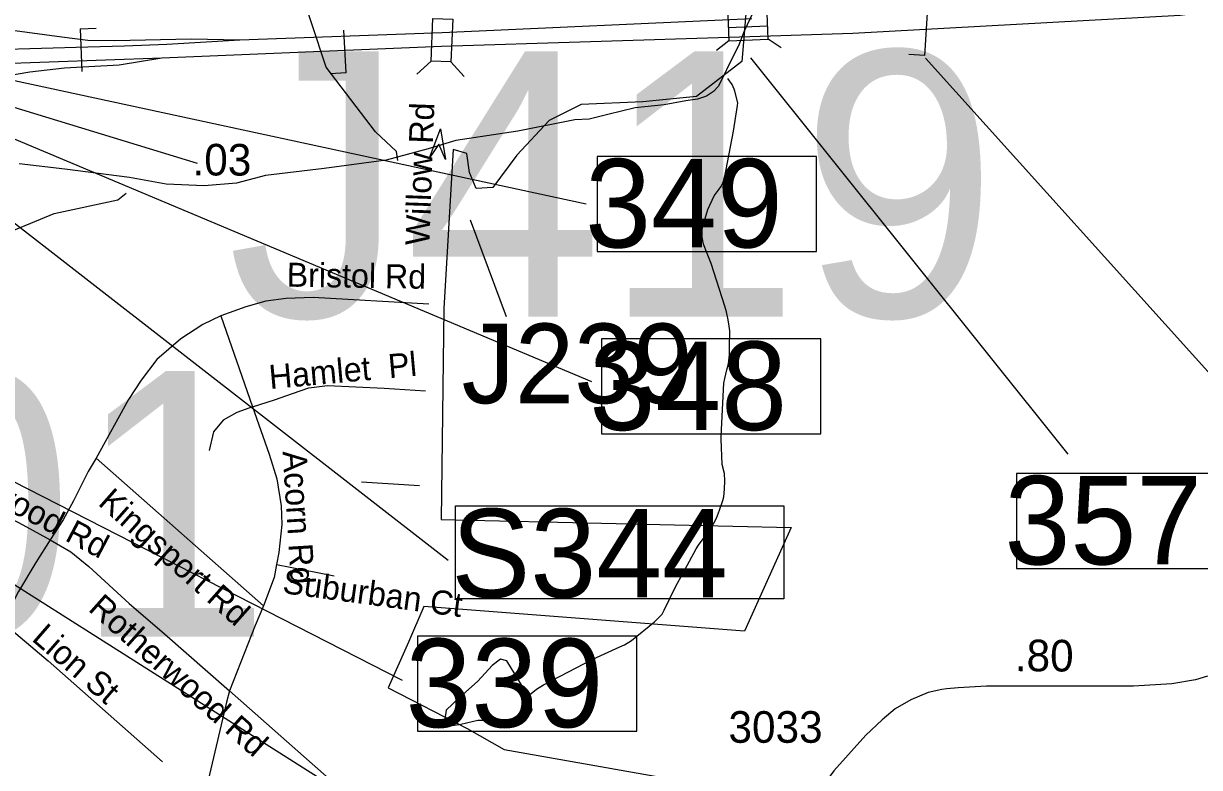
# Model space of a CAD drawing. Extents: x 1662474 to 1856135, y 779280 to 917889.
# Drawn here: x 1773144 to 1777791, y 833837 to 836778 of the extents above; entities that cross this region are included whole.
import ezdxf

# ---------------------------------------------------------------- set-up
doc = ezdxf.new("R2010")
doc.units = 0
for name, color, linetype in [('Exist Boundary Political City Limit New', 7, 'Continuous'), ('Exist Hydrographic Creek Single Shore', 7, 'Continuous'), ('Exist Hydrographic Misc Water Feature', 7, 'Continuous'), ('Exist Hydrographic Pond Under 1500 Sq Ft', 7, 'Continuous'), ('Exist Road Non-System Structure Non-Sys NCDOT Attributed CELL', 7, 'Continuous'), ('Exist Road Non-System Structure Non-Sys Other Number Label', 7, 'Continuous'), ('Exist Road Non-System Type 51', 7, 'Continuous'), ('Exist Road Non-System Type 51 Label', 7, 'Continuous'), ('Exist Road Primary Interstate Divided Center Attributed', 7, 'Continuous'), ('Exist Road Primary Interstate Ramp 1 Lane Attributed', 7, 'Continuous'), ('Exist Road Primary Interstate Structure Cantilever Sign CELL', 7, 'Continuous'), ('Exist Road Primary Interstate Structure Cantilever Sign Number Label', 7, 'Continuous'), ('Exist Road Primary Interstate Structure Ovrhead Sign CELL', 7, 'Continuous'), ('Exist Road Primary Interstate Structure Standard Bridge CELL', 7, 'Continuous'), ('Exist Road Primary Interstate Structure Standard Bridge Number Label', 7, 'Continuous'), ('Exist Road Primary US Mileage Hundredths English Label', 7, 'Continuous'), ('Exist Road Primary US Structure Standard Bridge Number Label', 7, 'Continuous'), ('Exist Road Secondary Mileage Tenths English Label', 7, 'Continuous'), ('Exist Road Secondary Structure Standard Bridge Attributed CELL', 7, 'Continuous'), ('Exist Road Secondary Type 51 Attributed', 7, 'Continuous'), ('Exist Road Secondary Type 51 Number Label', 7, 'Continuous'), ('Map Preparation Boundary City Limit Buffer Line', 7, 'Continuous')]:
    doc.layers.add(name, color=color, linetype=linetype)

msp = doc.modelspace()

# ---------------------------------------------------------------- linework, layer by layer
at = {"layer": 'Exist Boundary Political City Limit New'}
msp.add_lwpolyline([(1776004, 836881.1), (1775982.9, 836627.2), (1775803, 836489.7), (1775591.2, 836468.5), (1775347.9, 836457.9), (1775220.9, 836394.4), (1775093.9, 836256.9), (1774998.6, 836130), (1774932.8, 836125.1), (1774906.1, 836188.9), (1774895.4, 836263.4), (1774842.2, 836279.4), (1774804.9, 835651.4), (1774794.8, 834816.4), (1776177.5, 834784.9), (1775992.6, 834375.2), (1774726.2, 834473.1), (1774666, 834332.3), (1774585.5, 834151.4), (1774897.2, 833990.6), (1775043.6, 833908.2), (1775886.9, 833758.9)], dxfattribs=at)
at = {"layer": 'Exist Hydrographic Creek Single Shore'}
msp.add_lwpolyline([(1776027.6, 836822.6), (1775992.2, 836747.1), (1775968.9, 836689.8), (1775936, 836625.2), (1775905.9, 836562), (1775889.4, 836529.4), (1775870.5, 836509), (1775842.9, 836491.1), (1775807.5, 836478.8), (1775760.8, 836472), (1775675.8, 836456.8), (1775561, 836444.7), (1775452.6, 836418.4), (1775379.9, 836399.2), (1775322.4, 836396.6), (1775097.8, 836352.8), (1774852.6, 836315.8), (1774743.4, 836283), (1774577.5, 836237.9), (1774332.4, 836204.8), (1774100.9, 836177.2), (1773986, 836147.3), (1773857.4, 836136.6), (1773708, 836143.1), (1773606.5, 836160.7), (1773562.9, 836169.4), (1773306.8, 836201.9), (1773127.2, 836222.6)], dxfattribs=at)
at = {"layer": 'Exist Hydrographic Misc Water Feature'}
for points in [[(1774623.6, 836236.3), (1774618.1, 836272), (1774535.1, 836349.2), (1774339.5, 836605.7), (1774110.2, 837303.1), (1773747.1, 837763.5), (1773319.1, 838477.9), (1773115.1, 839026.9), (1773109.2, 840369.5), (1773027.1, 840489.4), (1772827, 840539.4), (1772539.1, 840893.2), (1772094.1, 841578.4), (1771795, 841755.2), (1771573.1, 842009.2), (1771458.1, 842293.8), (1771367, 842377.7), (1770976, 842464.5)], [(1775138.8, 834120.3), (1775163.2, 834140.1), (1775171.2, 834146.1), (1775199.2, 834163.9), (1775394, 834264.3), (1775500.5, 834313.5), (1775518.5, 834321.3), (1775546.6, 834339.1), (1775637.4, 834412.3), (1775667.6, 834442.2), (1775675.8, 834458), (1775722.5, 834553.7), (1775749, 834603.5), (1775801.9, 834701.1), (1775811.9, 834714.9), (1775842.3, 834756.7), (1775852.3, 834770.7), (1775872.6, 834802.6), (1775882.9, 834822.5), (1775895, 834854.3), (1775907.5, 834892.3), (1775911.6, 834906.2), (1775913.9, 834936.3), (1775916.1, 834970.2), (1775914.3, 834998.2), (1775904.6, 835034.4), (1775901.3, 835134.4), (1775901.3, 835146.4), (1775911.2, 835356.4), (1775915.3, 835374.3), (1775923.5, 835408.2), (1775929.8, 835432.2), (1775934.2, 835468.3), (1775934.4, 835488.2), (1775934.6, 835516.2), (1775934.8, 835540.2), (1775935, 835562.2), (1775931.1, 835590.3), (1775927.4, 835612.3), (1775921.6, 835638.3), (1775915.7, 835660.4), (1775860.9, 835828.9), (1775845.4, 835869), (1775831.6, 835905.1), (1775825.9, 835933.3), (1775825.9, 835945.2), (1775826.1, 835963.3), (1775830.4, 835981.2), (1775848.9, 836043.1), (1775873.3, 836096.9), (1775881.2, 836106.8), (1775893.3, 836122.7), (1775899.5, 836132.7), (1775905.7, 836144.6), (1775911.8, 836158.6), (1775913.9, 836166.6), (1775949.3, 836352.3), (1775966.1, 836454.2), (1775966.3, 836464.2), (1775954.7, 836510.3), (1775952.6, 836518.3), (1775944.8, 836536.4), (1775927, 836560.5)], [(1773067.1, 832879.3), (1772992.1, 833154.1), (1772938.1, 833703.3), (1772873.1, 833852.4), (1772666.2, 834056.8), (1772494.2, 834391.8), (1772462.2, 834589.4), (1772239.1, 834800.8), (1772190.1, 834942.9), (1772183.1, 835159.7), (1772259.2, 835325.5), (1772630.1, 835731.6), (1772889.1, 835870.7), (1773265.2, 836027.1), (1773516.2, 836081.1), (1773550.2, 836106.6)]]:
    msp.add_lwpolyline(points, dxfattribs=at)
at = {"layer": 'Exist Hydrographic Pond Under 1500 Sq Ft'}
msp.add_lwpolyline([(1775138.8, 834120.3), (1775054.1, 834257.7), (1775029.1, 834265.1), (1774996.7, 834240.2), (1774939.3, 834177.8), (1774866.9, 834113), (1774814.5, 834063.1), (1774809.5, 834028.2), (1774829.5, 834000.8), (1774871.9, 834008.2), (1774939.3, 834023.2), (1774986.7, 834023.2), (1775039.1, 834023.2), (1775101.5, 834028.2), (1775138.9, 834038.2), (1775153.9, 834063.1), (1775138.8, 834120.3)], dxfattribs=at)
at = {"layer": 'Exist Road Non-System Structure Non-Sys NCDOT Attributed CELL'}
for p, q in [((1774754.4, 836629.2), (1774698.9, 836577)), ((1774832.9, 836625.8), (1774885, 836568.9))]:
    msp.add_line(p, q, dxfattribs=at)
msp.add_lwpolyline([(1774840.5, 836794.7), (1774833.3, 836625.8), (1774754.4, 836629.2), (1774761.7, 836798.1)], close=True, dxfattribs=at)
at = {"layer": 'Exist Road Non-System Structure Non-Sys Other Number Label'}
msp.add_line((1775053.1, 835618.1), (1774910.9, 836000.2), dxfattribs=at)
at = {"layer": 'Exist Road Non-System Type 51'}
for p, q in [((1773923.8, 835621.6), (1774048.4, 835262.8)), ((1773430.9, 835059.7), (1774092.2, 834475.4)), ((1774709.4, 834949.9), (1774480.1, 834965.2)), ((1773957.6, 834140.2), (1774408.2, 833742.1))]:
    msp.add_line(p, q, dxfattribs=at)
for points in [[(1774745.8, 835667.8), (1774288.1, 835695.1), (1774182.5, 835690.6), (1774101.4, 835680.1), (1774022.6, 835658.1), (1773923.8, 835621.6)], [(1773923.8, 835621.6), (1773853.4, 835587.8), (1773765.2, 835530.8), (1773670.5, 835449.7), (1773609.6, 835368.4), (1773559.4, 835291.2), (1773430.9, 835059.7)], [(1774048.4, 835262.8), (1774136.4, 835289.9), (1774206.6, 835315.6), (1774271.5, 835337.4), (1774344.8, 835346.8), (1774569.6, 835335.8), (1774732.1, 835325)], [(1774048.4, 835262.8), (1773987.2, 835239.7), (1773933.1, 835209.8), (1773895.4, 835163.9), (1773877.2, 835089.6)], [(1774048.4, 835262.8), (1774114.9, 835074.6), (1774145.8, 834978.2), (1774162.4, 834871.4), (1774164.6, 834796.7), (1774152.9, 834685.9), (1774144.5, 834639.2)], [(1772163.4, 834855.2), (1772191.8, 834921.6), (1772210.6, 834946.2), (1772240.6, 834969.9), (1772271.9, 834982.5), (1772316.4, 834990.6), (1772457.1, 835014.8), (1772564.1, 835029.8), (1772622.4, 835032.6), (1772679.4, 835022.9), (1772739, 835004), (1772806.6, 834972.8), (1773141.1, 834795.6), (1773249.5, 834736)], [(1773430.9, 835059.7), (1773399.6, 835006.9), (1773341.9, 834890.9), (1773300.9, 834815.9), (1773249.5, 834736)], [(1773249.5, 834736), (1773192.5, 834646.5), (1773124.9, 834531.9), (1773062.6, 834409.8)], [(1773249.5, 834736), (1773330.6, 834688.5), (1773402.5, 834630.5), (1773562.1, 834485.4), (1773701.6, 834364.9), (1773957.6, 834140.2)], [(1774144.5, 834639.2), (1774134.8, 834587.2), (1774092.2, 834475.4)], [(1774144.5, 834639.2), (1774306.4, 834607.4), (1774371.5, 834594.4)], [(1774092.2, 834475.4), (1774058.9, 834397.8), (1773957.6, 834140.2)], [(1773062.6, 834409.8), (1773241.4, 834258.1), (1773693.6, 833858.6)], [(1773957.6, 834140.2), (1773946.9, 834095.4), (1773879.1, 833809), (1773856, 833700.1)]]:
    msp.add_lwpolyline(points, dxfattribs=at)
at = {"layer": 'Exist Road Primary Interstate Divided Center Attributed'}
for p, q in [((1776021.9, 836796.6), (1774798.3, 836741.2)), ((1774798.3, 836741.2), (1773998.9, 836712.3))]:
    msp.add_line(p, q, dxfattribs=at)
for points in [[(1773691, 836642.8), (1774795.6, 836688.2), (1775973, 836725.4), (1776421.7, 836739.6), (1777714.2, 836810.5), (1778011.2, 836851.5), (1778146.2, 836880.9), (1778445.6, 836963), (1778898.9, 837127.3), (1779127.8, 837221.2), (1779403.7, 837326.8), (1779804.1, 837461.8), (1780373.6, 837696.5), (1781348, 838043.6)], [(1773998.9, 836712.3), (1773710.2, 836695.2), (1773543.4, 836688.8), (1773398, 836684.5), (1773030.2, 836673.8), (1772775.7, 836667.4), (1772698.7, 836667.4), (1772662.4, 836665.3), (1772589.7, 836656.7)], [(1772465.6, 836532.6), (1772600.3, 836566.8), (1772863.4, 836605.3), (1773021.6, 836618.2), (1773691, 836642.8)]]:
    msp.add_lwpolyline(points, dxfattribs=at)
at = {"layer": 'Exist Road Primary Interstate Ramp 1 Lane Attributed'}
for points in [[(1773998.9, 836712.3), (1773806.5, 836716.6), (1773504.9, 836709.1), (1773398, 836711.3), (1773295.4, 836724.1), (1773090.1, 836751.9), (1772906.2, 836771.2), (1772784.3, 836773.3), (1772679.5, 836765.8)], [(1771426.3, 835901.4), (1771580.3, 835935.6), (1771749.2, 835987), (1771864.7, 836034), (1772099.9, 836151.7), (1772273.2, 836250.2), (1772519.1, 836389.2), (1772690.2, 836464.1), (1772865.5, 836521.9), (1772998.1, 836558.3), (1773169.2, 836587.2), (1773306.1, 836602.1), (1773522.1, 836615), (1773691, 836642.8)]]:
    msp.add_lwpolyline(points, dxfattribs=at)
at = {"layer": 'Exist Road Primary Interstate Structure Cantilever Sign CELL'}
for p, q in [((1776706.5, 836651.1), (1776716.8, 836819.4)), ((1773367.5, 836757.2), (1773430.9, 836759.8)), ((1773367.5, 836757.2), (1773374.6, 836588.7)), ((1774419.1, 836582.8), (1774409.6, 836751.2)), ((1776706.5, 836651.1), (1776643.2, 836655)), ((1774419.1, 836582.8), (1774355.8, 836579.3))]:
    msp.add_line(p, q, dxfattribs=at)
at = {"layer": 'Exist Road Primary Interstate Structure Cantilever Sign Number Label'}
msp.add_line((1776708.6, 836640.5), (1780223.5, 832736.5), dxfattribs=at)
at = {"layer": 'Exist Road Primary Interstate Structure Ovrhead Sign CELL'}
msp.add_line((1772456.6, 836495.5), (1774821.8, 834655.7), dxfattribs=at)
msp.add_lwpolyline([(1774850.7, 834871.5), (1776148.5, 834871.5), (1776148.5, 834502.9), (1774850.7, 834502.9)], close=True, dxfattribs=at)
at = {"layer": 'Exist Road Primary Interstate Structure Standard Bridge CELL'}
for p, q in [((1776084.8, 836767.5), (1775929.1, 836761.1)), ((1775931.2, 836709.5), (1775882.4, 836671.5)), ((1776138.6, 836681.8), (1776086.9, 836715.7))]:
    msp.add_line(p, q, dxfattribs=at)
msp.add_lwpolyline([(1776082.6, 836819.3), (1775927, 836812.9), (1775931.2, 836709.3), (1776086.9, 836715.7)], close=True, dxfattribs=at)
at = {"layer": 'Exist Road Primary Interstate Structure Standard Bridge Number Label'}
for p, q in [((1772697.4, 836641.3), (1775367.7, 836064.9)), ((1776016.6, 836642), (1777270.3, 835075.1)), ((1772549.4, 836556.8), (1775388.4, 835362.1)), ((1771256.6, 835910.6), (1774640.9, 834181.4))]:
    msp.add_line(p, q, dxfattribs=at)
for points in [[(1776277.5, 836252.5), (1775411, 836252.5), (1775411, 835876.9), (1776277.5, 835876.9)], [(1776294.3, 835530.7), (1775427.8, 835530.7), (1775427.8, 835155), (1776294.3, 835155)], [(1777934.6, 834999.4), (1777068.1, 834999.4), (1777068.1, 834623.7), (1777934.6, 834623.7)], [(1775567.9, 834355.7), (1774701.5, 834355.7), (1774701.5, 833980.1), (1775567.9, 833980.1)]]:
    msp.add_lwpolyline(points, close=True, dxfattribs=at)
at = {"layer": 'Exist Road Primary US Mileage Hundredths English Label'}
msp.add_line((1772598.2, 836601.8), (1773829.8, 836226.2), dxfattribs=at)
at = {"layer": 'Exist Road Primary US Structure Standard Bridge Number Label'}
msp.add_line((1771282.5, 835715.8), (1774774.1, 833504.1), dxfattribs=at)
at = {"layer": 'Exist Road Secondary Structure Standard Bridge Attributed CELL'}
msp.add_lwpolyline([(1774748.4, 836247.2), (1774792.1, 836361), (1774811.2, 836240.6), (1774785.8, 836300.4)], close=True, dxfattribs=at)
at = {"layer": 'Exist Road Secondary Type 51 Attributed'}
msp.add_lwpolyline([(1777822.5, 834197.5), (1777775.7, 834183.6), (1777681.4, 834167.5), (1777530.1, 834158.1), (1776949.8, 834158.2), (1776837.7, 834151.6), (1776793.3, 834147.8), (1776772.6, 834145), (1776719.3, 834132.4), (1776650.6, 834103.4), (1776588.9, 834068.7), (1776536.8, 834024.4), (1776473.2, 833964.6), (1776345.7, 833823.4), (1776229.3, 833663.5), (1776138.6, 833541.7), (1776083.9, 833450.3), (1776030.5, 833314.6), (1775952.9, 833144.9), (1775891.5, 832989.9), (1775798, 832798.8), (1775728.3, 832661)], dxfattribs=at)
at = {"layer": 'Map Preparation Boundary City Limit Buffer Line'}
msp.add_lwpolyline([(1776004, 836881.1), (1775982.9, 836627.2), (1775803, 836489.7), (1775591.2, 836468.5), (1775347.9, 836457.9), (1775220.9, 836394.4), (1775093.9, 836256.9), (1774998.6, 836130), (1774932.8, 836125.1), (1774906.1, 836188.9), (1774895.4, 836263.4), (1774842.2, 836279.4), (1774804.9, 835651.4), (1774794.8, 834816.4), (1776177.5, 834784.9), (1775992.6, 834375.2), (1774726.2, 834473.1), (1774666, 834332.3), (1774585.5, 834151.4), (1774897.2, 833990.6), (1775043.6, 833908.2), (1775886.9, 833758.9)], dxfattribs=at)

# ---------------------------------------------------------------- texts
at = {"layer": 'Exist Road Non-System Structure Non-Sys Other Number Label'}
for s, height, p in [('J419', 1049.86, (1773949.7, 835618.4)), ('J239', 314.96, (1774875.2, 835276.5)), ('J601', 1049.86, (1771079.8, 834353.7))]:
    msp.add_text(s, height=height, dxfattribs=at).set_placement(p)
at = {"layer": 'Exist Road Non-System Type 51 Label'}
for s, rotation, p in [('Willow Rd', 87.978, (1774747.9, 835899.4)), ('Bristol Rd', 359.1338, (1774183.7, 835737.4)), ('Hamlet  Pl', 5.197, (1774118.2, 835332.5)), ('Rotherwood Rd', 332.2639, (1772666.1, 835070.9)), ('Acorn Rd', 273.5943, (1774167.8, 835086)), ('Kingsport Rd', 318.4073, (1773434.8, 834877.3)), ('Suburban Ct', 352.2993, (1774164.6, 834526.5)), ('Rotherwood Rd', 318.4073, (1773395.8, 834458.7)), ('Lion St', 319.0471, (1773172.5, 834341.2))]:
    msp.add_text(s, height=95, rotation=rotation, dxfattribs=at).set_placement(p)
at = {"layer": 'Exist Road Primary Interstate Structure Ovrhead Sign CELL'}
msp.add_text('S344', height=350, dxfattribs=at).set_placement((1774834.6, 834509))
at = {"layer": 'Exist Road Primary Interstate Structure Standard Bridge Number Label'}
for s, p in [('349', (1775363.6, 835892.4)), ('348', (1775380.4, 835170.6)), ('357', (1777020.7, 834639.3)), ('339', (1774654.1, 833995.6))]:
    msp.add_text(s, height=350, dxfattribs=at).set_placement(p)
at = {"layer": 'Exist Road Primary US Mileage Hundredths English Label'}
msp.add_text('.03', height=125, rotation=359.8016, dxfattribs=at).set_placement((1773811.8, 836177.3))
at = {"layer": 'Exist Road Secondary Mileage Tenths English Label'}
msp.add_text('.80', height=125, rotation=359.5586, dxfattribs=at).set_placement((1777061, 834217.5))
at = {"layer": 'Exist Road Secondary Type 51 Number Label'}
msp.add_text('3033', height=125, dxfattribs=at).set_placement((1775930, 833934.2))

doc.saveas('drawing.dxf')
